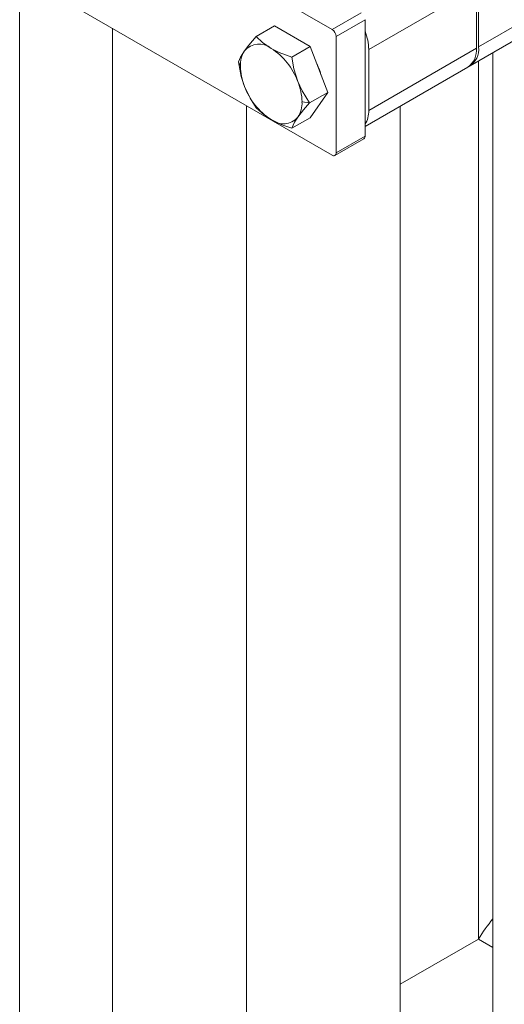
# Model space of a CAD drawing. Header units: millimetres. Extents: x 450 to 25135, y 150 to 17673.
# Tile 312 of 463: x 17203 to 17297, y 11779 to 11971. Entities that reach past the tile are written whole.
import ezdxf

# ---------------------------------------------------------------- set-up
doc = ezdxf.new("R2010")
doc.units = ezdxf.units.MM
doc.linetypes.add('SLD-Centrada-doble', pattern=[12.7, 6.35, -1.27, 1.27, -1.27, 1.27, -1.27])
doc.linetypes.add('SLD-Continua', pattern=[0])
doc.layers.add('COTAS', color=1, linetype='SLD-Continua')
doc.layers.add('OCULTA', color=8, linetype='SLD-Continua')

msp = doc.modelspace()

# ---------------------------------------------------------------- linework, layer by layer
at = {"color": 7, "linetype": 'SLD-Continua', "lineweight": 18, "ltscale": 30}
for p, q in [((17202.52, 10982.26), (17202.52, 11996.78)), ((17220.61, 11969.08), (17220.61, 11010.01)), ((17294.85, 11964.36), (17294.85, 10967.16)), ((17246.77, 11953.98), (17246.77, 10939.41)), ((17276.77, 10939.41), (17276.77, 11953.93))]:
    msp.add_line(p, q, dxfattribs=at)
at = {"layer": 'COTAS', "linetype": 'SLD-Continua', "lineweight": 18, "ltscale": 30}
for p, q in [((17263.47, 11968.84), (17206.33, 12001.82)), ((17263.47, 11944.34), (17206.33, 11977.32)), ((17291.61, 11965.2), (17291.61, 11977.04)), ((17292.03, 11977.28), (17292.03, 11965.44)), ((17290.37, 11961.78), (17311.38, 11973.9)), ((17269.9, 11948.06), (17269.9, 11970.76)), ((17252.22, 11969.53), (17248.65, 11967.48)), ((17259.16, 11965.53), (17252.22, 11969.53)), ((17264.24, 11967.49), (17264.24, 11944.79)), ((17259.16, 11965.53), (17255.59, 11963.47)), ((17262.63, 11956.58), (17259.16, 11965.53)), ((17270.61, 11953.08), (17270.61, 11964.92)), ((17269.9, 11949.96), (17289.95, 11961.53)), ((17262.63, 11956.58), (17259.06, 11954.53)), ((17259.16, 11951.65), (17262.63, 11956.58)), ((17259.16, 11951.65), (17255.59, 11949.59)), ((17264.02, 11944.29), (17269.67, 11947.55))]:
    msp.add_line(p, q, dxfattribs=at)
at = {"layer": 'COTAS', "linetype": 'SLD-Centrada-doble', "lineweight": 18, "ltscale": 30}
for p, q in [((17313.03, 11977.56), (17292.03, 11965.44)), ((17270.61, 11964.92), (17291.61, 11977.04)), ((17263.47, 11968.84), (17269.12, 11972.11)), ((17264.24, 11967.49), (17269.9, 11970.76)), ((17270.61, 11953.08), (17291.61, 11965.2)), ((17245.58, 11961.69), (17245.18, 11962.54)), ((17259.06, 11954.53), (17257.6, 11954.75)), ((17264.24, 11944.79), (17269.9, 11948.06))]:
    msp.add_line(p, q, dxfattribs=at)
at = {"layer": 'COTAS', "linetype": 'SLD-Continua', "lineweight": 18, "ltscale": 30, "flags": 128}
for points in [[(17248.65, 11967.48), (17247.22, 11965.8), (17246.38, 11964.7)], [(17251.59, 11965.16), (17249.87, 11966.34), (17248.65, 11967.48)], [(17246.38, 11964.7), (17245.61, 11963.46), (17245.18, 11962.54)], [(17255.59, 11963.47), (17253.16, 11964.38), (17251.59, 11965.16)], [(17245.18, 11962.54), (17245.75, 11959.71), (17246.38, 11957.76)], [(17256.79, 11958.69), (17256.02, 11961.2), (17255.59, 11963.47)], [(17259.06, 11954.53), (17257.63, 11956.86), (17256.79, 11958.69)], [(17246.38, 11957.76), (17247.48, 11955.43), (17248.65, 11953.59)], [(17256.79, 11951.75), (17257.9, 11953.18), (17259.06, 11954.53)], [(17248.65, 11953.59), (17250.22, 11952.19), (17251.59, 11951.28)], [(17251.59, 11951.28), (17253.63, 11950.29), (17255.59, 11949.59)], [(17255.59, 11949.59), (17256.16, 11950.76), (17256.79, 11951.75)]]:
    msp.add_lwpolyline(points, dxfattribs=at)
at = {"layer": 'COTAS', "linetype": 'SLD-Continua', "lineweight": 18, "ltscale": 900}
for centre, radius, start, end in [((17262.55, 11967.42), 1.69, 2.6023, 57.3977), ((17260.13, 11964.7), 10.48, 1.1952, 21.206), ((17250.79, 11961.91), 5.22, 147.657, 182.3504), ((17249.22, 11962.27), 3.74, 50.7621, 139.4825), ((17244.55, 11954.18), 13.04, 20.2251, 57.3667), ((17287.69, 11964.77), 3.95, 305.0092, 6.2982), ((17288.31, 11964.94), 3.76, 299.482, 7.6956), ((17249.13, 11956.72), 12.61, 15.1519, 27.2579), ((17256.64, 11961.91), 11.07, 181.1076, 202.0199), ((17246.53, 11954.54), 11.07, 1.1076, 22.0199), ((17258.62, 11962.27), 13.04, 200.2251, 237.3667), ((17252.38, 11954.54), 5.22, 327.657, 2.3504), ((17265.74, 11952.86), 4.87, 328.6357, 2.5716), ((17253.95, 11954.18), 3.74, 230.7621, 319.4825), ((17269.36, 11948), 0.542, 305.0092, 6.2982), ((17263.77, 11944.71), 0.48, 230.815, 9.2203)]:
    msp.add_arc(centre, radius, start, end, dxfattribs=at)
at = {"layer": 'OCULTA', "linetype": 'SLD-Centrada-doble', "lineweight": 18, "ltscale": 30}
for q in [(17292.02, 11962.73), (17292.02, 11962.73), (17292.02, 11962.73), (17294.85, 11789.9), (17294.85, 11789.9), (17294.85, 11789.9)]:
    msp.add_line((17292.02, 11791.54), q, dxfattribs=at)
at = {"layer": 'OCULTA', "linetype": 'SLD-Continua', "lineweight": 18, "ltscale": 30}
msp.add_line((17276.77, 11782.74), (17292.02, 11791.54), dxfattribs=at)
msp.add_line((17276.77, 11782.74), (17292.02, 11791.54), dxfattribs=at)
msp.add_line((17276.77, 11782.74), (17292.02, 11791.54), dxfattribs=at)
at = {"layer": 'OCULTA', "linetype": 'SLD-Continua', "lineweight": 18, "ltscale": 900}
msp.add_ellipse((17301.91, 11785.83), major_axis=(10.11, 16.14), ratio=0.599856, start_param=1.335953, end_param=1.592557, dxfattribs=at)
msp.add_ellipse((17301.91, 11785.83), major_axis=(10.11, 16.14), ratio=0.599856, start_param=1.335953, end_param=1.592557, dxfattribs=at)
msp.add_ellipse((17301.91, 11785.83), major_axis=(10.11, 16.14), ratio=0.599856, start_param=1.335953, end_param=1.592557, dxfattribs=at)

doc.saveas('drawing.dxf')
